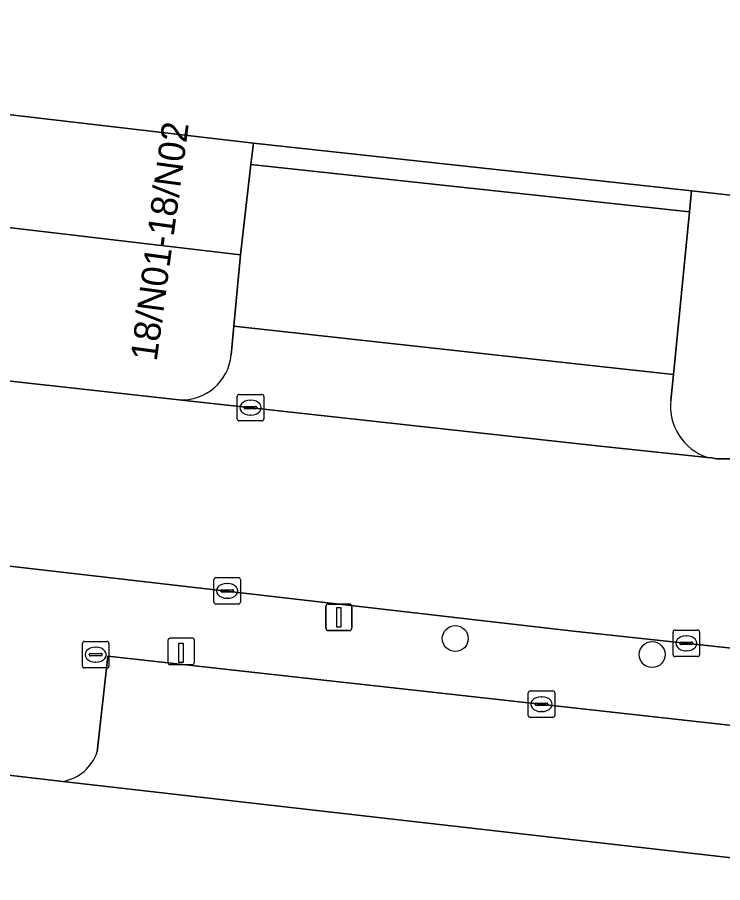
# Model space of a CAD drawing. Extents: x 161928 to 163071, y 386474 to 387428.
# Drawn here: x 162478.01 to 162504.62, y 386808.82 to 386841.48 of the extents above; entities that cross this region are included whole.
import ezdxf

# ---------------------------------------------------------------- set-up
doc = ezdxf.new("R2010")
doc.units = 0
for name, color, linetype in [('IMGEO_Boom', 7, 'Continuous'), ('IMGEO_Erf', 7, 'Continuous'), ('IMGEO_Kolk', 7, 'Continuous'), ('IMGEO_Laadpaal', 7, 'Continuous'), ('IMGEO_Lichtmast', 7, 'Continuous'), ('IMGEO_Pand', 7, 'Continuous'), ('IMGEO_Pand_nummerreeks', 7, 'Continuous'), ('IMGEO_Parkeervlak_open', 7, 'Continuous'), ('IMGEO_Rijbaan_lokaal_open', 7, 'Continuous'), ('IMGEO_Verkeerseiland_open', 7, 'Continuous'), ('IMGEO_Voetpad_open', 7, 'Continuous')]:
    doc.layers.add(name, color=color, linetype=linetype)

msp = doc.modelspace()

# ---------------------------------------------------------------- linework, layer by layer
at = {"layer": 'IMGEO_Boom'}
for centre in [(162494.534, 386818.033), (162501.958, 386817.427)]:
    msp.add_circle(centre, 0.489, dxfattribs=at)
at = {"layer": 'IMGEO_Erf'}
msp.add_lwpolyline([(162475.815, 386838.025), (162486.919, 386836.723), (162500, 386835.301), (162503.447, 386834.926), (162505.921, 386834.657)], dxfattribs=at)
at = {"layer": 'IMGEO_Kolk'}
for p, q in [((162486.387, 386827.246), (162487.239, 386827.246)), ((162486.312, 386826.32), (162486.312, 386827.172)), ((162486.8, 386827.026), (162486.825, 386827.026)), ((162487.313, 386827.172), (162487.313, 386826.32)), ((162486.571, 386826.74), (162486.571, 386826.752)), ((162487.009, 386826.703), (162486.611, 386826.703)), ((162486.614, 386826.789), (162487.012, 386826.789)), ((162487.055, 386826.752), (162487.055, 386826.74)), ((162487.239, 386826.246), (162486.387, 386826.246)), ((162486.823, 386826.466), (162486.798, 386826.466)), ((162485.43, 386819.405), (162485.43, 386820.257)), ((162485.505, 386820.331), (162486.357, 386820.331)), ((162485.918, 386820.111), (162485.943, 386820.111)), ((162486.431, 386820.257), (162486.431, 386819.405)), ((162485.689, 386819.825), (162485.689, 386819.837)), ((162486.127, 386819.788), (162485.729, 386819.788)), ((162485.732, 386819.874), (162486.13, 386819.874)), ((162486.173, 386819.837), (162486.173, 386819.825)), ((162485.941, 386819.551), (162485.916, 386819.551)), ((162486.357, 386819.331), (162485.505, 386819.331)), ((162502.749, 386817.427), (162502.749, 386818.279)), ((162502.824, 386818.353), (162503.676, 386818.353)), ((162503.237, 386818.133), (162503.262, 386818.133)), ((162503.75, 386818.279), (162503.75, 386817.427)), ((162480.469, 386816.996), (162480.469, 386817.848)), ((162480.544, 386817.922), (162481.396, 386817.922)), ((162481.47, 386817.848), (162481.47, 386816.996)), ((162503.008, 386817.847), (162503.008, 386817.859)), ((162503.446, 386817.81), (162503.048, 386817.81)), ((162503.051, 386817.896), (162503.449, 386817.896)), ((162503.492, 386817.859), (162503.492, 386817.847)), ((162480.728, 386817.416), (162480.728, 386817.428)), ((162480.771, 386817.465), (162481.169, 386817.465)), ((162480.957, 386817.702), (162480.982, 386817.702)), ((162481.212, 386817.428), (162481.212, 386817.416)), ((162503.26, 386817.573), (162503.235, 386817.573)), ((162481.166, 386817.379), (162480.768, 386817.379)), ((162480.98, 386817.142), (162480.955, 386817.142)), ((162503.676, 386817.353), (162502.824, 386817.353)), ((162481.396, 386816.922), (162480.544, 386816.922)), ((162497.288, 386815.129), (162497.288, 386815.981)), ((162497.363, 386816.055), (162498.215, 386816.055)), ((162497.776, 386815.835), (162497.801, 386815.835)), ((162498.289, 386815.981), (162498.289, 386815.129)), ((162497.547, 386815.549), (162497.547, 386815.561)), ((162497.985, 386815.512), (162497.587, 386815.512)), ((162497.59, 386815.598), (162497.988, 386815.598)), ((162498.031, 386815.561), (162498.031, 386815.549)), ((162497.799, 386815.275), (162497.774, 386815.275)), ((162498.215, 386815.055), (162497.363, 386815.055))]:
    msp.add_line(p, q, dxfattribs=at)
for points in [[(162486.387, 386827.246), (162487.239, 386827.246)], [(162486.312, 386826.32), (162486.312, 386827.172)], [(162487.313, 386827.172), (162487.313, 386826.32)], [(162487.239, 386826.246), (162486.387, 386826.246)], [(162485.43, 386819.405), (162485.43, 386820.257)], [(162485.505, 386820.331), (162486.357, 386820.331)], [(162486.431, 386820.257), (162486.431, 386819.405)], [(162486.357, 386819.331), (162485.505, 386819.331)], [(162502.749, 386817.427), (162502.749, 386818.279)], [(162502.824, 386818.353), (162503.676, 386818.353)], [(162503.75, 386818.279), (162503.75, 386817.427)], [(162480.469, 386816.996), (162480.469, 386817.848)], [(162480.544, 386817.922), (162481.396, 386817.922)], [(162481.47, 386817.848), (162481.47, 386816.996)], [(162503.676, 386817.353), (162502.824, 386817.353)], [(162481.396, 386816.922), (162480.544, 386816.922)], [(162497.288, 386815.129), (162497.288, 386815.981)], [(162497.363, 386816.055), (162498.215, 386816.055)], [(162498.289, 386815.981), (162498.289, 386815.129)], [(162498.215, 386815.055), (162497.363, 386815.055)]]:
    msp.add_lwpolyline(points, dxfattribs=at)
for centre, radius, start, end in [((162486.389, 386827.17), 0.0765, 91.552, 178.448), ((162486.389, 386827.17), 0.0765, 91.552, 178.448), ((162487.237, 386827.17), 0.0765, 1.552, 88.448), ((162487.237, 386827.17), 0.0765, 1.552, 88.448), ((162486.611, 386826.749), 0.0403, 85.8775, 175.7526), ((162486.608, 386826.739), 0.0366, 178.938, 274.7102), ((162487.012, 386826.746), 0.043, 264.8664, 352.4533), ((162487.016, 386826.751), 0.0386, 1.7309, 96.639), ((162486.389, 386826.322), 0.0765, 181.552, 268.448), ((162486.389, 386826.322), 0.0765, 181.552, 268.448), ((162487.237, 386826.322), 0.0765, 271.552, 358.448), ((162487.237, 386826.322), 0.0765, 271.552, 358.448), ((162485.507, 386820.255), 0.0765, 91.552, 178.448), ((162485.507, 386820.255), 0.0765, 91.552, 178.448), ((162486.355, 386820.255), 0.0765, 1.552, 88.448), ((162486.355, 386820.255), 0.0765, 1.552, 88.448), ((162485.729, 386819.834), 0.0403, 85.8775, 175.7526), ((162485.726, 386819.824), 0.0366, 178.938, 274.7102), ((162486.13, 386819.831), 0.043, 264.8664, 352.4533), ((162486.134, 386819.836), 0.0386, 1.7309, 96.639), ((162485.507, 386819.407), 0.0765, 181.552, 268.448), ((162485.507, 386819.407), 0.0765, 181.552, 268.448), ((162486.355, 386819.407), 0.0765, 271.552, 358.448), ((162486.355, 386819.407), 0.0765, 271.552, 358.448), ((162502.826, 386818.277), 0.0765, 91.552, 178.448), ((162502.826, 386818.277), 0.0765, 91.552, 178.448), ((162503.674, 386818.277), 0.0765, 1.552, 88.448), ((162503.674, 386818.277), 0.0765, 1.552, 88.448), ((162480.546, 386817.846), 0.0765, 91.552, 178.448), ((162480.546, 386817.846), 0.0765, 91.552, 178.448), ((162481.394, 386817.846), 0.0765, 1.552, 88.448), ((162481.394, 386817.846), 0.0765, 1.552, 88.448), ((162503.048, 386817.856), 0.0403, 85.8775, 175.7526), ((162503.045, 386817.846), 0.0366, 178.938, 274.7102), ((162503.449, 386817.853), 0.043, 264.8664, 352.4533), ((162503.453, 386817.858), 0.0386, 1.7309, 96.639), ((162480.768, 386817.425), 0.0403, 85.8775, 175.7526), ((162480.765, 386817.415), 0.0366, 178.938, 274.7102), ((162481.169, 386817.422), 0.043, 264.8664, 352.4533), ((162481.173, 386817.427), 0.0386, 1.7309, 96.639), ((162502.826, 386817.429), 0.0765, 181.552, 268.448), ((162502.826, 386817.429), 0.0765, 181.552, 268.448), ((162503.674, 386817.429), 0.0765, 271.552, 358.448), ((162503.674, 386817.429), 0.0765, 271.552, 358.448), ((162480.546, 386816.998), 0.0765, 181.552, 268.448), ((162480.546, 386816.998), 0.0765, 181.552, 268.448), ((162481.394, 386816.998), 0.0765, 271.552, 358.448), ((162481.394, 386816.998), 0.0765, 271.552, 358.448), ((162497.365, 386815.979), 0.0765, 91.552, 178.448), ((162497.365, 386815.979), 0.0765, 91.552, 178.448), ((162498.213, 386815.979), 0.0765, 1.552, 88.448), ((162498.213, 386815.979), 0.0765, 1.552, 88.448), ((162497.587, 386815.558), 0.0403, 85.8775, 175.7526), ((162497.584, 386815.548), 0.0366, 178.938, 274.7102), ((162497.988, 386815.555), 0.043, 264.8664, 352.4533), ((162497.992, 386815.56), 0.0386, 1.7309, 96.639), ((162497.365, 386815.131), 0.0765, 181.552, 268.448), ((162497.365, 386815.131), 0.0765, 181.552, 268.448), ((162498.213, 386815.131), 0.0765, 271.552, 358.448), ((162498.213, 386815.131), 0.0765, 271.552, 358.448)]:
    msp.add_arc(centre, radius, start, end, dxfattribs=at)
for centre, major_axis, ratio, start_param, end_param in [((162486.799, 386826.746), (-0.387, 0.002), 0.722429, 4.712389, 7.853982), ((162486.824, 386826.746), (-0.39, 0.002), 0.717154, 1.570796, 4.712389), ((162485.917, 386819.831), (-0.387, 0.002), 0.722429, 4.712389, 7.853982), ((162485.942, 386819.831), (-0.39, 0.002), 0.717154, 1.570796, 4.712389), ((162503.236, 386817.853), (-0.387, 0.002), 0.722429, 4.712389, 7.853982), ((162503.261, 386817.853), (-0.39, 0.002), 0.717154, 1.570796, 4.712389), ((162480.956, 386817.422), (-0.387, 0.002), 0.722429, 4.712389, 7.853982), ((162480.981, 386817.422), (-0.39, 0.002), 0.717154, 1.570796, 4.712389), ((162497.775, 386815.555), (-0.387, 0.002), 0.722429, 4.712389, 7.853982), ((162497.8, 386815.555), (-0.39, 0.002), 0.717154, 1.570796, 4.712389)]:
    msp.add_ellipse(centre, major_axis=major_axis, ratio=ratio, start_param=start_param, end_param=end_param, dxfattribs=at)
at = {"layer": 'IMGEO_Laadpaal'}
for p, q in [((162483.693, 386817.964), (162483.693, 386817.123)), ((162483.693, 386817.964), (162483.693, 386817.123)), ((162484.609, 386818.048), (162483.768, 386818.048)), ((162484.609, 386818.048), (162483.768, 386818.048)), ((162484.693, 386817.132), (162484.693, 386817.973)), ((162484.693, 386817.132), (162484.693, 386817.973)), ((162483.777, 386817.048), (162484.618, 386817.048)), ((162483.777, 386817.048), (162484.618, 386817.048))]:
    msp.add_line(p, q, dxfattribs=at)
msp.add_lwpolyline([(162484.108, 386817.861), (162484.268, 386817.861), (162484.268, 386817.128), (162484.108, 386817.128), (162484.108, 386817.861)], dxfattribs=at)
for centre, start, end in [((162483.771, 386817.97), 92.4484, 184.2845), ((162483.771, 386817.97), 92.4484, 184.2845), ((162484.615, 386817.97), 2.4484, 94.2845), ((162484.615, 386817.97), 2.4484, 94.2845), ((162483.771, 386817.126), 182.4484, 274.2845), ((162483.771, 386817.126), 182.4484, 274.2845), ((162484.615, 386817.126), 272.4484, 4.2845), ((162484.615, 386817.126), 272.4484, 4.2845)]:
    msp.add_arc(centre, 0.0779, start, end, dxfattribs=at)
at = {"layer": 'IMGEO_Lichtmast'}
for p, q in [((162489.647, 386818.432), (162489.647, 386819.232)), ((162489.647, 386819.232), (162489.647, 386818.432)), ((162489.747, 386819.332), (162490.537, 386819.332)), ((162490.537, 386819.332), (162489.747, 386819.332)), ((162490.637, 386819.232), (162490.637, 386818.432)), ((162490.637, 386818.432), (162490.637, 386819.232)), ((162490.537, 386818.332), (162489.747, 386818.332)), ((162489.747, 386818.332), (162490.537, 386818.332))]:
    msp.add_line(p, q, dxfattribs=at)
msp.add_lwpolyline([(162490.067, 386819.207), (162490.217, 386819.207), (162490.217, 386818.457), (162490.067, 386818.457), (162490.067, 386819.207)], dxfattribs=at)
for centre, start, end in [((162489.747, 386819.232), 90, 180), ((162489.747, 386819.232), 90, 180), ((162490.537, 386819.232), 0, 90), ((162490.537, 386819.232), 360, 90), ((162489.747, 386818.432), 180, 270), ((162489.747, 386818.432), 180, 270), ((162490.537, 386818.432), 270, 0), ((162490.537, 386818.432), 270, 0)]:
    msp.add_arc(centre, 0.1, start, end, dxfattribs=at)
at = {"layer": 'IMGEO_Pand'}
msp.add_lwpolyline([(162486.826, 386835.928), (162486.919, 386836.723), (162475.815, 386838.025), (162475.322, 386833.818), (162486.426, 386832.516)], close=True, dxfattribs=at)
at = {"layer": 'IMGEO_Parkeervlak_open'}
msp.add_lwpolyline([(162503.368, 386834.13), (162500, 386834.496), (162486.826, 386835.928), (162486.426, 386832.516), (162486.181, 386829.821), (162500, 386828.302), (162502.76, 386827.999)], close=True, dxfattribs=at)
for points in [[(162517.875, 386813.323), (162500, 386815.307), (162481.431, 386817.369), (162481.03, 386813.756)], [(162517.291, 386808.353), (162500, 386810.327), (162479.727, 386812.641), (162476.602, 386812.998), (162470.645, 386813.678), (162468.227, 386791.685), (162467.874, 386788.773), (162466.86, 386779.23), (162476.014, 386778.189), (162481.609, 386777.552), (162482.138, 386782.432), (162479.111, 386782.78)], [(162479.727, 386812.641), (162500, 386810.327), (162517.291, 386808.353), (162517.875, 386813.323)]]:
    msp.add_lwpolyline(points, dxfattribs=at)
msp.add_arc((162479.436, 386814.3), 1.684, 279.9503, 341.1581, dxfattribs=at)
at = {"layer": 'IMGEO_Rijbaan_lokaal_open'}
for points in [[(162368.063, 386827.098), (162375.733, 386830.081), (162376.649, 386830.44), (162378.095, 386830.887), (162379.576, 386831.202), (162381.078, 386831.385), (162382.591, 386831.432), (162384.102, 386831.344), (162385.723, 386831.161), (162391.129, 386830.538), (162392.397, 386830.395), (162399.223, 386829.624), (162421.616, 386827.094), (162428.69, 386826.295), (162472.053, 386821.397), (162477.94, 386820.733), (162498.989, 386818.31), (162507.763, 386817.369)], [(162504.907, 386824.816), (162504.394, 386824.817), (162504.196, 386824.847), (162504.046, 386824.869), (162500, 386825.291), (162484.105, 386827.043), (162473.788, 386828.18)]]:
    msp.add_lwpolyline(points, dxfattribs=at)
at = {"layer": 'IMGEO_Verkeerseiland_open'}
msp.add_lwpolyline([(162486.919, 386836.723), (162486.826, 386835.928), (162500, 386834.496), (162503.368, 386834.13), (162503.447, 386834.926), (162500, 386835.301)], close=True, dxfattribs=at)
at = {"layer": 'IMGEO_Voetpad_open'}
for points in [[(162477.186, 386903.888), (162476.142, 386894.741), (162475.353, 386887.835), (162474.708, 386882.19), (162473.465, 386871.303), (162473.082, 386867.957), (162472.061, 386859.015), (162470.161, 386842.375), (162470.033, 386841.189), (162468.687, 386828.742), (162473.788, 386828.18), (162484.105, 386827.043)], [(162486.083, 386828.738), (162486.181, 386829.821), (162486.426, 386832.516), (162475.322, 386833.818), (162475.815, 386838.025), (162476.923, 386847.857), (162477.317, 386851.314), (162477.75, 386855.11), (162478.285, 386859.967), (162478.688, 386863.518), (162479.1, 386867.143)], [(162504.046, 386824.869), (162504.196, 386824.847), (162504.394, 386824.817), (162504.907, 386824.816), (162505.419, 386824.86), (162505.924, 386824.95), (162506.42, 386825.085), (162506.901, 386825.263), (162507.365, 386825.484), (162507.807, 386825.745), (162508.224, 386826.045), (162508.612, 386826.381), (162508.969, 386826.75), (162509.291, 386827.149), (162509.577, 386827.576), (162509.823, 386828.026), (162510.028, 386828.497), (162510.19, 386828.984), (162510.308, 386829.484), (162510.373, 386829.915), (162511.577, 386840.717)], [(162505.921, 386834.657), (162503.447, 386834.926), (162503.368, 386834.13), (162502.76, 386827.999), (162502.662, 386827.014)], [(162502.662, 386827.014), (162502.76, 386827.999), (162500, 386828.302), (162486.181, 386829.821), (162486.083, 386828.738)], [(162484.105, 386827.043), (162500, 386825.291), (162504.046, 386824.869)], [(162507.763, 386817.369), (162498.989, 386818.31), (162477.94, 386820.733), (162472.053, 386821.397), (162464.178, 386817.097), (162463.923, 386814.853), (162464.143, 386814.831), (162466.314, 386814.609), (162470.701, 386814.174), (162476.658, 386813.494), (162476.602, 386812.998), (162479.727, 386812.641)], [(162481.03, 386813.756), (162481.431, 386817.369), (162500, 386815.307), (162517.875, 386813.323), (162517.703, 386816.014), (162511.301, 386816.743)]]:
    msp.add_lwpolyline(points, dxfattribs=at)
for centre, radius, start, end in [((162484.212, 386828.919), 1.879, 266.7258, 354.4624), ((162484.212, 386828.919), 1.879, 266.7258, 354.4624), ((162504.687, 386826.802), 2.036, 174.0183, 251.6437), ((162504.687, 386826.802), 2.036, 174.0183, 251.6437), ((162479.436, 386814.3), 1.684, 279.9503, 341.1581)]:
    msp.add_arc(centre, radius, start, end, dxfattribs=at)

# ---------------------------------------------------------------- texts
at = {"layer": 'IMGEO_Pand_nummerreeks'}
msp.add_text('18/N01-18/N02', height=1, rotation=82.2881, dxfattribs=at).set_placement((162483.269, 386828.466))

doc.saveas('drawing.dxf')
